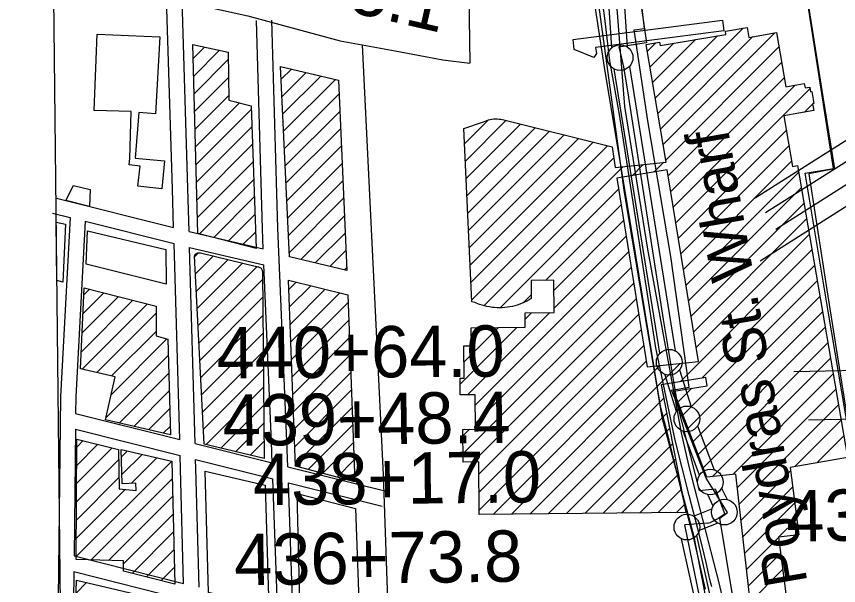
# Model space of a CAD drawing. Extents: x 3677843 to 3715951, y 511991 to 537744.
# Drawn here: x 3681900 to 3683502, y 527864 to 528972 of the extents above; entities that cross this region are included whole.
import ezdxf

# ---------------------------------------------------------------- set-up
doc = ezdxf.new("R2010")
doc.units = 0
for name, color, linetype in [('V-BLDG-IDEN', 7, 'Continuous'), ('V-BLDG-OTLN', 7, 'Continuous'), ('V-CHAN-DOCK', 7, 'Continuous'), ('V-FLOD-BASE', 7, 'Continuous'), ('V-GRID-FRAM', 7, 'Continuous'), ('V-RAIL-TRAK', 7, 'Continuous'), ('V-RIVR-EDGE', 7, 'Continuous'), ('V-RIVR-FERY', 7, 'Continuous'), ('V-ROAD-CNTR', 7, 'Continuous'), ('V-SURV-IDEN', 7, 'Continuous'), ('V-SURV-LINE', 7, 'Continuous'), ('V-UTIL-LINE', 7, 'Continuous')]:
    doc.layers.add(name, color=color, linetype=linetype)

msp = doc.modelspace()

# ---------------------------------------------------------------- linework, layer by layer
at = {"layer": 'V-BLDG-OTLN'}
for p, q in [((3683144.9, 528813.3), (3683266.3, 528934.6)), ((3683150.1, 528783.1), (3683316.4, 528949.4)), ((3683160.5, 528722.7), (3683378.1, 528940.3)), ((3683129.4, 528903.8), (3683146.3, 528920.7)), ((3683134.6, 528873.6), (3683180.9, 528920)), ((3683139.8, 528843.5), (3683223.6, 528927.3)), ((3683155.3, 528752.9), (3683335.4, 528933)), ((3682244.1, 528890.5), (3682266.1, 528912.5)), ((3682245.1, 528856.1), (3682295.2, 528906.3)), ((3683165.6, 528692.5), (3683386.1, 528913)), ((3682246, 528821.7), (3682312.4, 528888.1)), ((3683170.1, 528661.6), (3683391.2, 528882.8)), ((3682415.8, 528850), (3682435.5, 528869.8)), ((3682417.3, 528816.2), (3682464.1, 528863)), ((3682418.9, 528782.4), (3682492.7, 528856.2)), ((3682246.9, 528787.3), (3682313, 528853.4)), ((3682420.4, 528748.6), (3682521.3, 528849.5)), ((3683175, 528631.2), (3683396.4, 528852.6)), ((3683180, 528600.8), (3683417.7, 528838.6)), ((3683185, 528570.5), (3683446.7, 528832.1)), ((3682247.9, 528752.9), (3682313.7, 528818.6)), ((3682422, 528714.8), (3682528.3, 528821.1)), ((3682248.8, 528718.4), (3682334.4, 528804)), ((3682249.7, 528684), (3682357.5, 528791.7)), ((3683435.7, 528785.8), (3683451.6, 528801.7)), ((3683452.3, 528802.4), (3683453.7, 528803.8)), ((3682423.5, 528681), (3682529.8, 528787.3)), ((3682773.2, 528724.4), (3682819.6, 528770.7)), ((3682774.8, 528690.6), (3682853.9, 528769.7)), ((3682776.3, 528656.7), (3682882.2, 528762.7)), ((3682250.7, 528649.6), (3682358.6, 528757.5)), ((3682425, 528647.2), (3682531.3, 528753.4)), ((3682777.8, 528622.9), (3682910.5, 528755.6)), ((3682779.3, 528589.1), (3682938.8, 528748.5)), ((3683190, 528540.1), (3683400.4, 528750.5)), ((3682780.8, 528555.2), (3682967.1, 528741.5)), ((3682782.4, 528521.4), (3682995.4, 528734.4)), ((3682783.9, 528487.6), (3683023.7, 528727.3)), ((3682251.6, 528615.2), (3682359.8, 528723.3)), ((3682426.6, 528613.4), (3682532.8, 528719.6)), ((3682785.4, 528453.7), (3683052, 528720.3)), ((3683194.9, 528509.7), (3683405.5, 528720.3)), ((3682786.9, 528419.9), (3683064, 528697)), ((3682252.5, 528580.8), (3682360.9, 528689.1)), ((3682428.1, 528579.6), (3682534.3, 528685.7)), ((3682811, 528408.6), (3683081.8, 528679.5)), ((3683099.8, 528662), (3683121.6, 528683.8)), ((3683142, 528668.9), (3683161.3, 528688.2)), ((3683199.9, 528479.3), (3683410.7, 528690.1)), ((3683204.9, 528448.9), (3683424.4, 528668.5)), ((3682256.2, 528549), (3682362.1, 528654.9)), ((3682429.7, 528545.8), (3682535.8, 528651.9)), ((3682842.5, 528404.7), (3683073.3, 528635.6)), ((3683209.8, 528418.6), (3683429.6, 528638.3)), ((3682284.3, 528541.7), (3682363.2, 528620.7)), ((3682431.2, 528512), (3682537.3, 528618)), ((3682931.2, 528458.1), (3683078.2, 528605.1)), ((3683214.8, 528388.2), (3683434.8, 528608.1)), ((3682312.4, 528534.5), (3682364.4, 528586.5)), ((3682453.7, 528499), (3682538.8, 528584.1)), ((3681978.4, 528457.6), (3681977.1, 528571.8)), ((3681977.1, 528571.8), (3681995.5, 528567.4)), ((3681995.5, 528567.4), (3681989.8, 528454.8)), ((3682947.6, 528439.1), (3683083.1, 528574.7)), ((3683219.8, 528357.8), (3683439.9, 528577.9)), ((3682340.5, 528527.2), (3682365.5, 528552.3)), ((3682482.2, 528492.2), (3682540.3, 528550.3)), ((3682948, 528404.2), (3683088.1, 528544.3)), ((3683224.8, 528327.4), (3683445.1, 528547.7)), ((3683193.4, 528260.7), (3683450.3, 528517.6)), ((3682246.5, 528504), (3682254.5, 528512)), ((3682248.2, 528470.4), (3682283.6, 528505.7)), ((3682510.7, 528485.3), (3682541.8, 528516.4)), ((3682794, 528214.8), (3683093, 528513.8)), ((3682249.9, 528436.7), (3682312, 528498.8)), ((3682251.7, 528403.1), (3682340.4, 528491.8)), ((3683235.4, 528267.4), (3683455.4, 528487.4)), ((3682253.4, 528369.5), (3682368.8, 528484.9)), ((3682539.2, 528478.5), (3682543.3, 528482.6)), ((3682794.3, 528179.8), (3683097.9, 528483.4)), ((3681989.8, 528454.8), (3681978.4, 528457.6)), ((3682255.1, 528335.8), (3682379.2, 528459.9)), ((3682430.3, 528440.3), (3682444.8, 528454.8)), ((3683198.9, 528195.5), (3683460.6, 528457.2)), ((3682031, 528429.9), (3682041.9, 528440.8)), ((3682431.6, 528406.3), (3682473.2, 528447.8)), ((3682432.9, 528372.2), (3682501.6, 528440.9)), ((3682770, 528120.2), (3683102.8, 528452.9)), ((3682027.5, 528355.7), (3682098.4, 528426.6)), ((3682029.2, 528392.8), (3682070.1, 528433.7)), ((3682256.8, 528302.2), (3682379.5, 528424.9)), ((3682434.3, 528338.2), (3682530, 528433.9)), ((3682789.6, 528104.4), (3683107.7, 528422.5)), ((3682887.6, 528414.5), (3682903.1, 528430)), ((3683208.7, 528169.9), (3683465.8, 528427)), ((3682025.8, 528318.6), (3682126.6, 528419.5)), ((3682027.7, 528285.2), (3682154.9, 528412.4)), ((3682435.6, 528304.2), (3682546.4, 528415)), ((3682056.4, 528278.6), (3682171.9, 528394.1)), ((3682258.6, 528268.6), (3682379.8, 528389.8)), ((3682779.1, 528235.3), (3682939.3, 528395.5)), ((3682801.1, 528080.5), (3683112.6, 528392.1)), ((3682891.3, 528382.8), (3682903.5, 528395.1)), ((3683218.5, 528144.3), (3683471, 528396.8)), ((3682436.9, 528270.1), (3682547.7, 528380.9)), ((3682085.1, 528271.9), (3682171.8, 528358.6)), ((3682764.4, 528255.9), (3682874.9, 528366.5)), ((3682771.7, 528298.6), (3682839.2, 528366.1)), ((3682786.5, 528348.8), (3682803.5, 528365.7)), ((3682801.4, 528045.5), (3683117.5, 528361.6)), ((3683228.2, 528118.8), (3683476.1, 528366.7)), ((3682084, 528235.4), (3682192.7, 528344.1)), ((3682260.3, 528234.9), (3682380.2, 528354.8)), ((3682438.2, 528236.1), (3682549, 528346.9)), ((3682801.8, 528010.5), (3683122.5, 528331.2)), ((3683238, 528093.2), (3683481.3, 528336.5)), ((3682074, 528190.1), (3682195.6, 528311.7)), ((3682262, 528201.3), (3682380.5, 528319.8)), ((3682439.6, 528202.1), (3682550.3, 528312.8)), ((3682828.9, 528002.3), (3683127.4, 528300.7)), ((3682900.4, 528003), (3683193.7, 528296.3)), ((3683255.9, 528075.7), (3683486.5, 528306.3)), ((3682099.6, 528180.3), (3682196.6, 528277.3)), ((3682263.7, 528167.7), (3682380.8, 528284.8)), ((3682440.9, 528168.1), (3682551.5, 528278.7)), ((3682864.6, 528002.6), (3683154, 528292)), ((3683295.8, 528080.3), (3683491.7, 528276.1)), ((3682269.5, 528138.1), (3682381.2, 528249.8)), ((3683189.1, 528221), (3683216, 528247.9)), ((3683304.7, 528053.8), (3683496.8, 528245.9)), ((3682128.3, 528173.7), (3682197.6, 528243)), ((3682442.2, 528134), (3682552.8, 528244.6)), ((3682298, 528131.2), (3682381.5, 528214.7)), ((3682936.1, 528003.4), (3683161.4, 528228.7)), ((3683308.3, 528022.1), (3683502, 528215.7)), ((3682157, 528167.1), (3682198.6, 528208.6)), ((3682443.6, 528100), (3682554.1, 528210.5)), ((3682971.8, 528003.8), (3683167.1, 528199)), ((3683417.1, 528095.4), (3683507.2, 528185.6)), ((3682185.8, 528160.4), (3682199.7, 528174.3)), ((3682326.5, 528124.4), (3682381.9, 528179.7)), ((3682468.5, 528089.6), (3682555.4, 528176.5)), ((3682769.7, 528155.1), (3682782.5, 528168)), ((3683007.6, 528004.2), (3683172.8, 528169.4)), ((3683459.7, 528102.8), (3683512.3, 528155.4)), ((3682017.1, 528097.8), (3682058.1, 528138.8)), ((3682017.3, 528133.4), (3682029.9, 528145.9)), ((3682355, 528117.5), (3682382.2, 528144.7)), ((3682496.5, 528082.2), (3682556.6, 528142.4)), ((3683043.3, 528004.5), (3683178.5, 528139.7)), ((3682016.9, 528062.3), (3682086.4, 528131.7)), ((3682104.2, 528114.2), (3682115.7, 528125.7)), ((3682105.3, 528079.9), (3682144.5, 528119.2)), ((3682016.1, 527920), (3682202.2, 528106.1)), ((3682016.7, 528026.7), (3682098.7, 528108.7)), ((3682123.2, 528062.5), (3682173.3, 528112.6)), ((3682524.5, 528074.9), (3682557.9, 528108.3)), ((3683079, 528004.9), (3683184.2, 528110.1)), ((3683312, 527990.3), (3683408.8, 528087.1)), ((3682016.5, 527991.2), (3682099.3, 528073.9)), ((3682044.8, 527913.4), (3682203.5, 528072.1)), ((3682552.5, 528067.5), (3682559.2, 528074.2)), ((3683114.8, 528005.3), (3683189.9, 528080.4)), ((3683315.6, 527958.6), (3683412.8, 528055.8)), ((3682016.3, 527955.6), (3682111.3, 528050.6)), ((3682079.3, 527912.5), (3682204.3, 528037.6)), ((3683150.5, 528005.7), (3683195.6, 528050.8)), ((3683186.2, 528006), (3683201.3, 528021.1)), ((3683319.2, 527926.8), (3683416.9, 528024.5)), ((3682108.3, 527906.1), (3682205.1, 528003)), ((3683385.3, 527957.6), (3683420.9, 527993.2)), ((3682124.9, 527887.4), (3682206, 527968.5)), ((3683322.8, 527895.1), (3683385.2, 527957.5)), ((3682153.2, 527880.4), (3682206.8, 527933.9)), ((3683326.4, 527863.3), (3683389.2, 527926.2)), ((3682181.5, 527873.3), (3682207.6, 527899.4)), ((3683330, 527831.6), (3683393.2, 527894.9)), ((3682015.7, 527848.9), (3682036.1, 527869.4))]:
    msp.add_line(p, q, dxfattribs=at)
for points in [[(3683384.1, 527354.9), (3683301.7, 528080.9), (3683245.2, 528074.5), (3683181, 528242.4), (3683246.3, 528252.7), (3683243.7, 528268.7), (3683156.4, 528254.9), (3683204.2, 528006.2), (3682801.9, 528002), (3682800.8, 528104.5), (3682770.2, 528104.2), (3682769.5, 528167.9), (3682794.4, 528168.1), (3682793.7, 528235.5), (3682764.6, 528235.2), (3682764.3, 528267.6), (3682772.1, 528267.6), (3682771.4, 528330.7), (3682786.7, 528330.8), (3682786.3, 528365.5), (3682891.4, 528366.7), (3682891.1, 528394.9), (3682948, 528395.6), (3682947.4, 528458.3), (3682902.8, 528457.8), (3682903.1, 528422.7), (3682898.9, 528420.1), (3682894.5, 528417.7), (3682890, 528415.5), (3682885.4, 528413.5), (3682880.8, 528411.7), (3682876, 528410.1), (3682871.2, 528408.7), (3682866.4, 528407.5), (3682861.5, 528406.6), (3682856.6, 528405.8), (3682851.6, 528405.2), (3682846.6, 528404.9), (3682841.6, 528404.7), (3682836.6, 528404.8), (3682831.6, 528405.1), (3682826.7, 528405.6), (3682821.7, 528406.3), (3682816.8, 528407.2), (3682812, 528408.4), (3682807.2, 528409.7), (3682802.4, 528411.2), (3682793.1, 528414.9), (3682787.1, 528416.5), (3682771.9, 528754.3), (3682809.9, 528767), (3682813.1, 528768.5), (3682816.3, 528769.7), (3682819.6, 528770.8), (3682823, 528771.6), (3682826.4, 528772.2), (3682829.9, 528772.6), (3682833.3, 528772.8), (3682836.8, 528772.8), (3682840.3, 528772.5), (3682843.7, 528772.1), (3682847.1, 528771.4), (3683060.9, 528718.1), (3683066.8, 528677.8), (3683166.3, 528688.7), (3683127.1, 528917.4), (3683153.4, 528921.9), (3683154.5, 528915.4), (3683282.7, 528937.4), (3683281.7, 528943.4), (3683323.9, 528950.7), (3683327.1, 528931.6), (3683381.3, 528940.9), (3683399.3, 528835.4), (3683435.4, 528841.6), (3683436.9, 528833.1), (3683446.2, 528834.7), (3683447.8, 528825.6), (3683449.9, 528826)], [(3683449.9, 528826), (3683453.9, 528802.7), (3683451.5, 528802.3), (3683453.8, 528788.9), (3683395.5, 528778.9), (3683412.4, 528680), (3683422.1, 528681.7), (3683519.6, 528113), (3683407.9, 528093.9), (3683424.8, 527962.7), (3683385.1, 527957.6), (3683430.5, 527606.8), (3683469.2, 527611.8), (3683518.1, 527198.6)]]:
    msp.add_lwpolyline(points, dxfattribs=at)
for points in [[(3682984.7, 528927.3), (3683276, 528965.3), (3683278.7, 528944.2), (3683028.7, 528912), (3683030.3, 528899.8), (3683025.1, 528892.3), (3682986.7, 528908.2)], [(3682179.2, 528932.5), (3682170.6, 528782.4), (3682138.2, 528784.9), (3682131.2, 528696.3), (3682188, 528691.2), (3682183, 528636.7), (3682136.3, 528641.7), (3682140.5, 528680.9), (3682119.1, 528683.5), (3682120.5, 528695.6), (3682123.2, 528787.1), (3682051.4, 528789.2), (3682056.7, 528937.9)], [(3682243.4, 528917.4), (3682312.2, 528902.6), (3682313.8, 528809), (3682357.2, 528798.4), (3682366.6, 528520.5), (3682253.4, 528549.7)], [(3682414.6, 528874.7), (3682527.1, 528848.1), (3682543.5, 528477.4), (3682431.6, 528504.3)], [(3683168.2, 528673.2), (3683069.8, 528657.1), (3683129.2, 528289.4), (3683229.2, 528300.1)], [(3681996, 528613.7), (3682011.1, 528643.2), (3682043.5, 528635.3), (3682042.3, 528601.9)], [(3682038.2, 528554.9), (3682191.1, 528518), (3682191.3, 528450.5), (3682035.4, 528489.4)], [(3682258.1, 528511.9), (3682370.3, 528484.5), (3682371.6, 528484.3), (3682373, 528483.9), (3682374.2, 528483.4), (3682375.4, 528482.6), (3682376.4, 528481.7), (3682377.3, 528480.6), (3682378, 528479.4), (3682378.5, 528478.1), (3682378.9, 528476.8), (3682379, 528475.4), (3682382.5, 528110.9), (3682265.2, 528139.1), (3682246.4, 528505), (3682247.3, 528508), (3682249.6, 528510.2), (3682253.1, 528511.8), (3682255.5, 528512.1)], [(3682429.6, 528458.5), (3682545.9, 528430.1), (3682559.5, 528065.6), (3682443.7, 528096.2)], [(3682031.6, 528443.4), (3682172, 528408.1), (3682171.7, 528349.8), (3682194.6, 528343.5), (3682200.2, 528157.1), (3682073.2, 528186.4), (3682091.7, 528270.4), (3682024.2, 528286)], [(3682017.4, 528149), (3682098.4, 528128.7), (3682099.6, 528051.8), (3682133, 528048.5), (3682132.6, 528062.8), (3682105.8, 528061.9), (3682103.7, 528128.4), (3682202.7, 528106), (3682208.4, 527866.6), (3682108.2, 527891.6), (3682108.3, 527911.8), (3682016.1, 527914.1)], [(3682267.2, 528086.6), (3682384.7, 528059.3), (3682391.6, 527820.4), (3682273.9, 527850)], [(3682447, 528042.8), (3682560.4, 528014), (3682569.1, 527780.2), (3682452.9, 527807.2)], [(3682010.3, 527660.6), (3682016.4, 527874), (3682198.9, 527831.2), (3682183, 527773.3), (3682208.6, 527766.4), (3682184.4, 527677.8), (3682198.1, 527674.1), (3682191.6, 527650.2), (3682198.5, 527648.3), (3682193.7, 527631), (3682180.2, 527634.8), (3682182.1, 527641.8), (3682162.9, 527647.1), (3682162.2, 527644.3), (3682135.7, 527651.5), (3682134.8, 527648.2), (3682110.1, 527655), (3682109.1, 527651.5)]]:
    msp.add_lwpolyline(points, close=True, dxfattribs=at)
at = {"layer": 'V-CHAN-DOCK'}
for points in [[(3683375.1, 527179.1), (3683355.3, 527332.9), (3683329.8, 527571.8), (3683304.1, 527780.9), (3683307.2, 527798.8), (3683303.6, 527826.1), (3683296.9, 527837.9), (3683270.9, 527994.9), (3683285.9, 528006), (3683261.8, 528045.2), (3683244, 528072.6), (3683188.5, 528216.2), (3683176.5, 528244.3), (3683211.2, 528250.2), (3683175.4, 528504.4), (3683130.1, 528768.8), (3683103.7, 528946.4), (3683124.1, 528949.1), (3683075.3, 529363.1), (3683224.2, 529384.5), (3683221.1, 529409.5), (3683293.5, 529422.3)], [(3683649.9, 527197.9), (3683628.3, 527366.5), (3683586.2, 527691.9), (3683542.3, 528041.6), (3683481.8, 528398), (3683437.2, 528667), (3683492.3, 528676.4), (3683436.3, 529035.6), (3683411.4, 529057.3), (3683383.7, 529053.1), (3683337.4, 529401.6), (3683297.3, 529397.6), (3683293.5, 529422.3)]]:
    msp.add_lwpolyline(points, dxfattribs=at)
at = {"layer": 'V-FLOD-BASE'}
for p, q in [((3683098.2, 528916.3), (3683082.1, 528913.7)), ((3683083.2, 528873.9), (3683092.6, 528814.8)), ((3683263.6, 527992.6), (3683252.5, 527986.2)), ((3683263.6, 527992.6), (3683267.3, 527994.3)), ((3683280.3, 528002.4), (3683267.3, 527994.3)), ((3683246.3, 527985.1), (3683202.6, 527982.2)), ((3683246.3, 527985.1), (3683252.5, 527986.2))]:
    msp.add_line(p, q, dxfattribs=at)
for points in [[(3683116.5, 528996.7), (3683127.7, 528920.8), (3683098.2, 528916.3)], [(3683082.1, 528913.7), (3683073.8, 528913.1), (3683083.2, 528873.9)], [(3683092.6, 528814.3), (3683160.4, 528382), (3683188.5, 528214.4), (3683230.6, 528048.6), (3683261.6, 528052.1), (3683280.3, 528002.4)], [(3683295.4, 527321), (3683236, 527817.9), (3683202.6, 527982.2)]]:
    msp.add_lwpolyline(points, dxfattribs=at)
at = {"layer": 'V-GRID-FRAM'}
msp.add_lwpolyline([(3681899.6, 535587.1), (3713561.2, 535950.9), (3713778.1, 517769.3), (3682100.6, 517405.3), (3681899.6, 535587.1)], dxfattribs=at)
at = {"layer": 'V-RAIL-TRAK'}
for points in [[(3682995.8, 529415.5), (3682998.1, 529392.4), (3683000.2, 529369.3), (3683002.1, 529346.2), (3683003.7, 529323), (3683005.1, 529299.9), (3683010.1, 529221.7), (3683018.9, 529048.1), (3683046.3, 528864.9), (3683101.2, 528538.5), (3683154.5, 528213.2), (3683166.1, 528168), (3683177.4, 528122.7), (3683188.5, 528077.3), (3683199.5, 528032), (3683218.8, 527958.7), (3683242.4, 527856.7)], [(3683274.5, 527846.4), (3683269.8, 527866.3), (3683247.7, 527952), (3683210.6, 528098), (3683196, 528160.9), (3683130.4, 528518.9), (3683085.6, 528797.1), (3683049.7, 529253)], [(3683074.9, 528781), (3683056.5, 528885.8), (3683046.1, 528974.1), (3683044.3, 528986.9), (3683042.7, 528999.7), (3683041.3, 529012.5), (3683040.1, 529025.3), (3683039.1, 529038.2), (3683038.3, 529051.1), (3683037.8, 529064), (3683037.4, 529076.9), (3683037.3, 529089.8), (3683037.4, 529102.7), (3683031.7, 529229.4)], [(3683254.9, 527861.3), (3683251.5, 527875.5), (3683244, 527908.4), (3683236.2, 527941.2), (3683228.1, 527973.9), (3683219.7, 528006.6), (3683211.2, 528039.2), (3683184, 528146.6), (3683146.3, 528326.5), (3683111.1, 528552.2), (3683074.9, 528781)]]:
    msp.add_lwpolyline(points, dxfattribs=at)
at = {"layer": 'V-RIVR-EDGE'}
msp.add_lwpolyline([(3683212, 530680.5), (3683219.6, 530552.4), (3683235.3, 530211.1), (3683238.2, 530127.1), (3683263.9, 529885), (3683282.5, 529734.9), (3683300.5, 529550.4), (3683321.8, 529516.6), (3683330.3, 529489.7), (3683337.5, 529423.5), (3683341, 529358.5), (3683366.9, 529167.9), (3683382.6, 529053.3), (3683411.4, 529058.1), (3683435.8, 529041.5), (3683471.4, 528815.9), (3683494.4, 528675.6), (3683444.1, 528665.9), (3683479.1, 528439.7), (3683514.7, 528219), (3683541.3, 528059.7), (3683565.2, 527852.5)], dxfattribs=at)
at = {"layer": 'V-RIVR-FERY'}
msp.add_spline([(3683395.6, 529471.3), (3683521.9, 529210.1), (3683605.1, 528969.7), (3683680.8, 528445.2), (3683751.5, 527893.7), (3683927.9, 527005.7), (3684042.4, 526379.7), (3684112.2, 525834.6), (3684119.2, 525226.8), (3684092.5, 524348.2), (3684041.6, 523650.6), (3683951.4, 522948.6), (3683790.8, 522287.1), (3683653.8, 521935.8), (3683329.6, 521213.6), (3682839.7, 520457.3), (3682512.6, 519997.8), (3682286.2, 519636), (3682113.5, 519264), (3682089.8, 519186.3)], degree=3, dxfattribs=at)
at = {"layer": 'V-ROAD-CNTR'}
for points in [[(3681957.3, 530093.5), (3682774, 529492.2), (3682783.6, 528881)], [(3682205.9, 528561.1), (3682203.7, 528636.2), (3682189.1, 529111.6), (3682167.6, 529822.1), (3682158.9, 529932.8)], [(3682236.1, 528553.1), (3682233.7, 528637.1), (3682219.1, 529112.5), (3682197.6, 529823.7), (3682188.8, 529935.2)], [(3681968.7, 529059.1), (3682015.7, 529047.4), (3682350.5, 528973.3), (3682530.7, 528924.9), (3682638.1, 528905.6), (3682730.6, 528887.5), (3682783.6, 528881)], [(3682380.8, 528519.3), (3682379.1, 528558.7), (3682367.5, 528964.3)], [(3682428.5, 528095.2), (3682426.7, 528145), (3682409.1, 528559.8), (3682397.5, 528965.1)], [(3682573.7, 528917.2), (3682614.7, 528079.4), (3682634, 527518.8), (3682659.5, 526936.6), (3682670, 526756.3)], [(3681977.4, 528618.2), (3682205.9, 528561.1)], [(3681970.1, 528589.1), (3682004, 528580.6)], [(3682004, 528580.6), (3681985.4, 528232.2), (3681974.9, 527333.4), (3681974.7, 527158.4)], [(3682033.6, 528573.2), (3682015.4, 528231.2), (3682015, 528198.9)], [(3682033.6, 528573.2), (3682206.8, 528530)], [(3682236.1, 528553.1), (3682380.8, 528519.3)], [(3682217.8, 528148), (3682206.8, 528530)], [(3682237, 528522.1), (3682382.1, 528488.2)], [(3682248, 528140.5), (3682237, 528522.1)], [(3682398.2, 528102.8), (3682396.7, 528143.8), (3682382.1, 528488.2)], [(3682015, 528198.9), (3682217.8, 528148)], [(3682014.7, 528168.1), (3682011.8, 527921.6)], [(3682014.7, 528168.1), (3682218.7, 528116.9)], [(3682248, 528140.5), (3682398.2, 528102.8)], [(3682225.4, 527867.9), (3682219.5, 528090.8), (3682218.7, 528116.9)], [(3682248.9, 528109.3), (3682399.3, 528071.6)], [(3682255.7, 527860.4), (3682249.4, 528091.7), (3682248.9, 528109.3)], [(3682428.5, 528095.2), (3682620, 528047.2)], [(3682408.3, 527822.8), (3682399.3, 528071.6)], [(3682429.6, 528064), (3682612.7, 528018.1)], [(3682438.5, 527815.4), (3682429.6, 528064)], [(3682011.8, 527921.6), (3682225.4, 527867.9)], [(3682011.4, 527890.8), (3682008.6, 527646.9)], [(3682011.4, 527890.8), (3682226.3, 527836.8)]]:
    msp.add_lwpolyline(points, dxfattribs=at)
at = {"layer": 'V-SURV-LINE'}
for points in [[(3683060.1, 528911), (3683031.7, 529338.4)], [(3683061.7, 529340.3), (3683090.1, 528913)], [(3683154.1, 528316.1), (3683064.8, 528870)], [(3683094.4, 528874.8), (3683183.7, 528320.8)], [(3683192.3, 528284.1), (3683214.8, 528211.9)], [(3683186.2, 528203), (3683163.7, 528275.2)], [(3683227.5, 528174.9), (3683259.4, 528089.2)], [(3683231.3, 528078.7), (3683199.4, 528164.4)], [(3683274.3, 528053.5), (3683284.8, 528031.1)], [(3683257.5, 528018.4), (3683247.1, 528040.8)], [(3683219.5, 527998.9), (3683255.4, 528013.2)], [(3683266.6, 527985.3), (3683230.7, 527971)], [(3683225.5, 527961.3), (3683251.3, 527844.2)], [(3683222, 527837.7), (3683196.2, 527954.8)]]:
    msp.add_lwpolyline(points, dxfattribs=at)
for centre in [(3683076.4, 528892.1), (3683172.1, 528298.7), (3683206.5, 528188.4), (3683252.3, 528065.3), (3683279.6, 528006.7), (3683206.5, 527977.5)]:
    msp.add_circle(centre, 25, dxfattribs=at)
at = {"layer": 'V-UTIL-LINE'}
for p, q in [((3683339.8, 528618.7), (3685477.1, 529974.5)), ((3683359.7, 528590.1), (3685496.9, 529945.9)), ((3683379.8, 528558.2), (3685517.1, 529913.9)), ((3683349.2, 528496.3), (3685486.5, 529852.1)), ((3685477.1, 528326.8), (3683415.2, 528279.7)), ((3685505.3, 528232.7), (3683443.4, 528185.6))]:
    msp.add_line(p, q, dxfattribs=at)
msp.add_lwpolyline([(3683452.9, 525954.1), (3683385, 526665.8), (3683329.3, 527172.7), (3683262.9, 527740.5), (3683239.6, 527861), (3683220.6, 527958.7), (3683159.3, 528188.6), (3683084.9, 528629.5), (3683030.1, 529029.4), (3683002.2, 529384.8), (3682932.6, 529730.4), (3682900, 530012.9), (3682876.8, 530381.3), (3682871.2, 530572.7), (3682906.5, 530843.5), (3682949.3, 531079.9), (3682986.4, 531237), (3683056.1, 531445.5), (3683116.5, 531551), (3683192.7, 531667.1), (3683295.8, 531795.3), (3683329.3, 531838.1)], dxfattribs=at)

# ---------------------------------------------------------------- texts
at = {"layer": 'V-BLDG-IDEN'}
msp.add_text('Poydras St. Wharf', height=83, rotation=99.9428, dxfattribs=at).set_placement((3683441.9, 527869.5))
at = {"layer": 'V-SURV-IDEN'}
for s, rotation, p in [('   446+65.1  ', 347.0873, (3682070, 529090.9)), ('   440+64.0  ', 0.4059, (3682178.6, 528266)), ('   439+48.4  ', 0.6496, (3682190.6, 528134.2)), ('   438+17.0  ', 0.593, (3682249.7, 528018.8)), ('   437+52.4   ', 0.8098, (3683289.4, 527947.7)), ('   436+73.8  ', 0.7782, (3682213.1, 527862.4))]:
    msp.add_text(s, height=100, rotation=rotation, dxfattribs=at).set_placement(p)

doc.saveas('drawing.dxf')
